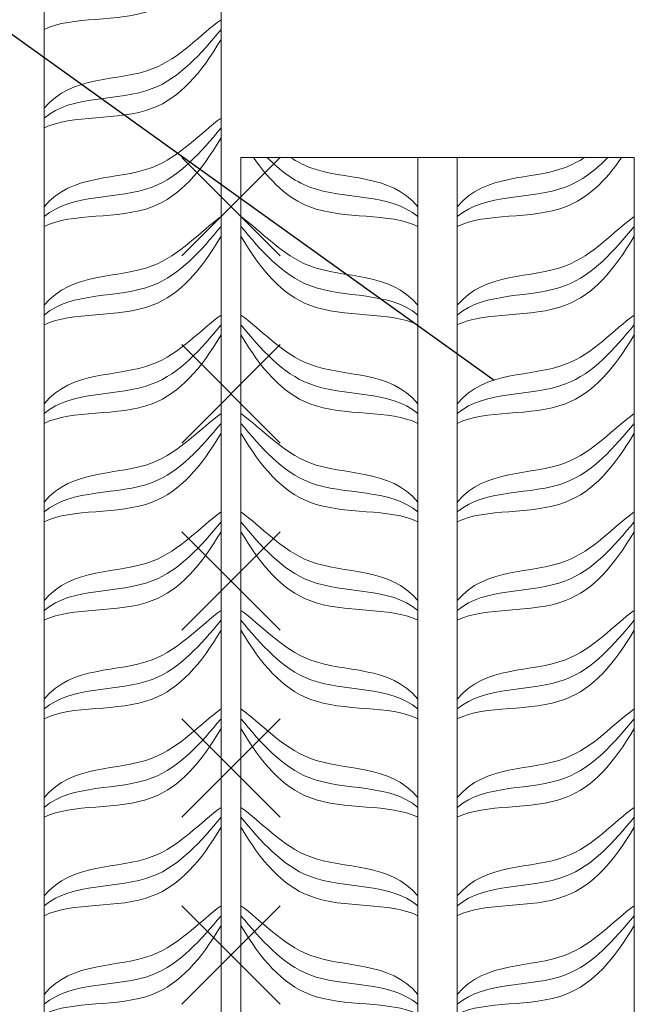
# Model space of a CAD drawing. Header units: millimetres. Extents: x -33345 to 4712671, y -3392 to 121473.
# Tile 480 of 656: x 2341608 to 2342181, y 81198 to 82115. Entities that reach past the tile are written whole.
import ezdxf

# ---------------------------------------------------------------- set-up
doc = ezdxf.new("R2010")
doc.units = ezdxf.units.MM
for name, color, linetype, lineweight in [('Lina', 7, 'Continuous', 20), ('АСО-Текст', 7, 'Continuous', 20), ('РАЗМЕРЫ', 172, 'Continuous', 13), ('Штриховая-АСО', 8, 'Continuous', 15)]:
    doc.layers.add(name, color=color, linetype=linetype, lineweight=lineweight)
doc.styles.add('RUSS', font='RUSS.shx', dxfattribs={"width": 0.8, "oblique": 15, "height": 250})

# ---------------------------------------------------------------- blocks, each defined once
blk = doc.blocks.new('*U115')
at = {"color": 0, "lineweight": -2}
for p, q in [((-50, 0), (50, -100)), ((-50, -100), (50, 0)), ((-50, -190), (50, -290)), ((-50, -290), (50, -190)), ((-50, -380), (50, -480)), ((-50, -480), (50, -380)), ((-50, -570), (50, -670)), ((-50, -670), (50, -570)), ((-50, -760), (50, -860)), ((-50, -860), (50, -760))]:
    blk.add_line(p, q, dxfattribs=at)
blk = doc.blocks.new('asdfsad')
blk.add_lwpolyline([(1259016.54, -410510.28), (1260364.41, -411476.22)])
at = {"layer": 'Lina'}
blk.add_lwpolyline([(1260086.94, -409050.22), (1260086.94, -413250.22), (1259686.94, -413250.22), (1259686.94, -409050.22)], dxfattribs=at)
blk.add_lwpolyline([(1260506.94, -411250.22), (1260106.94, -411250.22), (1260106.94, -415450.22), (1260506.94, -415450.22)], close=True, dxfattribs=at)
at = {"layer": 'Штриховая-АСО'}
blk.add_lwpolyline([(1259906.94, -409057.61), (1259906.94, -413250.22), (1259866.94, -413250.22), (1259866.94, -409042.83)], dxfattribs=at)
blk.add_lwpolyline([(1260286.94, -415450.22), (1260326.94, -415450.22), (1260326.94, -411250.22), (1260286.94, -411250.22)], close=True, dxfattribs=at)
for points, knots in [([(1260086.94, -411030.22), (1260066.11, -411064.8), (1260019.53, -411119.79), (1259935.32, -411105.98), (1259906.94, -411120.22)], [0, 0, 0, 0, 4.609772, 10.310649, 10.310649, 10.310649, 10.310649]), ([(1260086.94, -411110.22), (1260066.11, -411124.8), (1260019.53, -411179.79), (1259935.32, -411165.98), (1259906.94, -411200.22)], [0, 0, 0, 0, 4.609772, 10.310649, 10.310649, 10.310649, 10.310649]), ([(1260086.94, -411110.22), (1260066.11, -411124.8), (1260019.53, -411179.79), (1259935.32, -411165.98), (1259906.94, -411200.22)], [0, 0, 0, 0, 4.609772, 10.310649, 10.310649, 10.310649, 10.310649]), ([(1260086.94, -411120.22), (1260066.11, -411144.8), (1260019.53, -411199.79), (1259935.32, -411185.98), (1259906.94, -411210.22)], [0, 0, 0, 0, 4.609772, 10.310649, 10.310649, 10.310649, 10.310649]), ([(1260086.94, -411120.22), (1260066.11, -411144.8), (1260019.53, -411199.79), (1259935.32, -411185.98), (1259906.94, -411210.22)], [0, 0, 0, 0, 4.609772, 10.310649, 10.310649, 10.310649, 10.310649]), ([(1260086.94, -411130.22), (1260066.11, -411164.8), (1260019.53, -411219.79), (1259935.32, -411205.98), (1259906.94, -411220.22)], [0, 0, 0, 0, 4.609772, 10.310649, 10.310649, 10.310649, 10.310649]), ([(1260086.94, -411130.22), (1260066.11, -411164.8), (1260019.53, -411219.79), (1259935.32, -411205.98), (1259906.94, -411220.22)], [0, 0, 0, 0, 4.609772, 10.310649, 10.310649, 10.310649, 10.310649]), ([(1260086.94, -411210.22), (1260066.11, -411224.8), (1260019.53, -411279.79), (1259935.32, -411265.98), (1259906.94, -411300.22)], [0, 0, 0, 0, 4.609772, 10.310649, 10.310649, 10.310649, 10.310649]), ([(1260086.94, -411220.22), (1260066.11, -411244.8), (1260019.53, -411299.79), (1259935.32, -411285.98), (1259906.94, -411310.22)], [0, 0, 0, 0, 4.609772, 10.310649, 10.310649, 10.310649, 10.310649]), ([(1260086.94, -411230.22), (1260066.11, -411264.8), (1260019.53, -411319.79), (1259935.32, -411305.98), (1259906.94, -411320.22)], [0, 0, 0, 0, 4.609772, 10.310649, 10.310649, 10.310649, 10.310649]), ([(1260119.83, -411250.22), (1260136.63, -411274.32), (1260182.07, -411318.52), (1260258.56, -411305.98), (1260286.94, -411320.22)], [0.946222, 0.946222, 0.946222, 0.946222, 4.609772, 10.310649, 10.310649, 10.310649, 10.310649]), ([(1260133.78, -411250.22), (1260146.61, -411263.05), (1260190.18, -411297.19), (1260258.56, -411285.98), (1260286.94, -411310.22)], [1.939104, 1.939104, 1.939104, 1.939104, 4.609772, 10.310649, 10.310649, 10.310649, 10.310649]), ([(1260157.48, -411250.22), (1260163.6, -411254.14), (1260202.84, -411275.12), (1260258.56, -411265.98), (1260286.94, -411300.22)], [3.48884, 3.48884, 3.48884, 3.48884, 4.609772, 10.310649, 10.310649, 10.310649, 10.310649]), ([(1260456.39, -411250.22), (1260450.28, -411254.14), (1260411.03, -411275.12), (1260355.32, -411265.98), (1260326.94, -411300.22)], [3.48884, 3.48884, 3.48884, 3.48884, 4.609772, 10.310649, 10.310649, 10.310649, 10.310649]), ([(1260480.1, -411250.22), (1260467.26, -411263.05), (1260423.69, -411297.19), (1260355.32, -411285.98), (1260326.94, -411310.22)], [1.939104, 1.939104, 1.939104, 1.939104, 4.609772, 10.310649, 10.310649, 10.310649, 10.310649]), ([(1260494.05, -411250.22), (1260477.24, -411274.32), (1260431.8, -411318.52), (1260355.32, -411305.98), (1260326.94, -411320.22)], [0.946222, 0.946222, 0.946222, 0.946222, 4.609772, 10.310649, 10.310649, 10.310649, 10.310649]), ([(1260086.94, -411310.22), (1260066.11, -411324.8), (1260019.53, -411379.79), (1259935.32, -411365.98), (1259906.94, -411400.22)], [0, 0, 0, 0, 4.609772, 10.310649, 10.310649, 10.310649, 10.310649]), ([(1260086.94, -411310.22), (1260066.11, -411324.8), (1260019.53, -411379.79), (1259935.32, -411365.98), (1259906.94, -411400.22)], [0, 0, 0, 0, 4.609772, 10.310649, 10.310649, 10.310649, 10.310649]), ([(1260106.94, -411310.22), (1260127.76, -411324.8), (1260174.34, -411379.79), (1260258.56, -411365.98), (1260286.94, -411400.22)], [0, 0, 0, 0, 4.609772, 10.310649, 10.310649, 10.310649, 10.310649]), ([(1260106.94, -411310.22), (1260127.76, -411324.8), (1260174.34, -411379.79), (1260258.56, -411365.98), (1260286.94, -411400.22)], [0, 0, 0, 0, 4.609772, 10.310649, 10.310649, 10.310649, 10.310649]), ([(1260506.94, -411310.22), (1260486.11, -411324.8), (1260439.53, -411379.79), (1260355.32, -411365.98), (1260326.94, -411400.22)], [0, 0, 0, 0, 4.609772, 10.310649, 10.310649, 10.310649, 10.310649]), ([(1260506.94, -411310.22), (1260486.11, -411324.8), (1260439.53, -411379.79), (1260355.32, -411365.98), (1260326.94, -411400.22)], [0, 0, 0, 0, 4.609772, 10.310649, 10.310649, 10.310649, 10.310649]), ([(1260086.94, -411320.22), (1260066.11, -411344.8), (1260019.53, -411399.79), (1259935.32, -411385.98), (1259906.94, -411410.22)], [0, 0, 0, 0, 4.609772, 10.310649, 10.310649, 10.310649, 10.310649]), ([(1260086.94, -411320.22), (1260066.11, -411344.8), (1260019.53, -411399.79), (1259935.32, -411385.98), (1259906.94, -411410.22)], [0, 0, 0, 0, 4.609772, 10.310649, 10.310649, 10.310649, 10.310649]), ([(1260106.94, -411320.22), (1260127.76, -411344.8), (1260174.34, -411399.79), (1260258.56, -411385.98), (1260286.94, -411410.22)], [0, 0, 0, 0, 4.609772, 10.310649, 10.310649, 10.310649, 10.310649]), ([(1260106.94, -411320.22), (1260127.76, -411344.8), (1260174.34, -411399.79), (1260258.56, -411385.98), (1260286.94, -411410.22)], [0, 0, 0, 0, 4.609772, 10.310649, 10.310649, 10.310649, 10.310649]), ([(1260506.94, -411320.22), (1260486.11, -411344.8), (1260439.53, -411399.79), (1260355.32, -411385.98), (1260326.94, -411410.22)], [0, 0, 0, 0, 4.609772, 10.310649, 10.310649, 10.310649, 10.310649]), ([(1260506.94, -411320.22), (1260486.11, -411344.8), (1260439.53, -411399.79), (1260355.32, -411385.98), (1260326.94, -411410.22)], [0, 0, 0, 0, 4.609772, 10.310649, 10.310649, 10.310649, 10.310649]), ([(1260086.94, -411330.22), (1260066.11, -411364.8), (1260019.53, -411419.79), (1259935.32, -411405.98), (1259906.94, -411420.22)], [0, 0, 0, 0, 4.609772, 10.310649, 10.310649, 10.310649, 10.310649]), ([(1260086.94, -411330.22), (1260066.11, -411364.8), (1260019.53, -411419.79), (1259935.32, -411405.98), (1259906.94, -411420.22)], [0, 0, 0, 0, 4.609772, 10.310649, 10.310649, 10.310649, 10.310649]), ([(1260106.94, -411330.22), (1260127.76, -411364.8), (1260174.34, -411419.79), (1260258.56, -411405.98), (1260286.94, -411420.22)], [0, 0, 0, 0, 4.609772, 10.310649, 10.310649, 10.310649, 10.310649]), ([(1260106.94, -411330.22), (1260127.76, -411364.8), (1260174.34, -411419.79), (1260258.56, -411405.98), (1260286.94, -411420.22)], [0, 0, 0, 0, 4.609772, 10.310649, 10.310649, 10.310649, 10.310649]), ([(1260506.94, -411330.22), (1260486.11, -411364.8), (1260439.53, -411419.79), (1260355.32, -411405.98), (1260326.94, -411420.22)], [0, 0, 0, 0, 4.609772, 10.310649, 10.310649, 10.310649, 10.310649]), ([(1260506.94, -411330.22), (1260486.11, -411364.8), (1260439.53, -411419.79), (1260355.32, -411405.98), (1260326.94, -411420.22)], [0, 0, 0, 0, 4.609772, 10.310649, 10.310649, 10.310649, 10.310649]), ([(1260086.94, -411410.22), (1260066.11, -411424.8), (1260019.53, -411479.79), (1259935.32, -411465.98), (1259906.94, -411500.22)], [0, 0, 0, 0, 4.609772, 10.310649, 10.310649, 10.310649, 10.310649]), ([(1260106.94, -411410.22), (1260127.76, -411424.8), (1260174.34, -411479.79), (1260258.56, -411465.98), (1260286.94, -411500.22)], [0, 0, 0, 0, 4.609772, 10.310649, 10.310649, 10.310649, 10.310649]), ([(1260506.94, -411410.22), (1260486.11, -411424.8), (1260439.53, -411479.79), (1260355.32, -411465.98), (1260326.94, -411500.22)], [0, 0, 0, 0, 4.609772, 10.310649, 10.310649, 10.310649, 10.310649]), ([(1260086.94, -411420.22), (1260066.11, -411444.8), (1260019.53, -411499.79), (1259935.32, -411485.98), (1259906.94, -411510.22)], [0, 0, 0, 0, 4.609772, 10.310649, 10.310649, 10.310649, 10.310649]), ([(1260106.94, -411420.22), (1260127.76, -411444.8), (1260174.34, -411499.79), (1260258.56, -411485.98), (1260286.94, -411510.22)], [0, 0, 0, 0, 4.609772, 10.310649, 10.310649, 10.310649, 10.310649]), ([(1260506.94, -411420.22), (1260486.11, -411444.8), (1260439.53, -411499.79), (1260355.32, -411485.98), (1260326.94, -411510.22)], [0, 0, 0, 0, 4.609772, 10.310649, 10.310649, 10.310649, 10.310649]), ([(1260086.94, -411430.22), (1260066.11, -411464.8), (1260019.53, -411519.79), (1259935.32, -411505.98), (1259906.94, -411520.22)], [0, 0, 0, 0, 4.609772, 10.310649, 10.310649, 10.310649, 10.310649]), ([(1260106.94, -411430.22), (1260127.76, -411464.8), (1260174.34, -411519.79), (1260258.56, -411505.98), (1260286.94, -411520.22)], [0, 0, 0, 0, 4.609772, 10.310649, 10.310649, 10.310649, 10.310649]), ([(1260506.94, -411430.22), (1260486.11, -411464.8), (1260439.53, -411519.79), (1260355.32, -411505.98), (1260326.94, -411520.22)], [0, 0, 0, 0, 4.609772, 10.310649, 10.310649, 10.310649, 10.310649]), ([(1260086.94, -411510.22), (1260066.11, -411524.8), (1260019.53, -411579.79), (1259935.32, -411565.98), (1259906.94, -411600.22)], [0, 0, 0, 0, 4.609772, 10.310649, 10.310649, 10.310649, 10.310649]), ([(1260086.94, -411510.22), (1260066.11, -411524.8), (1260019.53, -411579.79), (1259935.32, -411565.98), (1259906.94, -411600.22)], [0, 0, 0, 0, 4.609772, 10.310649, 10.310649, 10.310649, 10.310649]), ([(1260106.94, -411510.22), (1260127.76, -411524.8), (1260174.34, -411579.79), (1260258.56, -411565.98), (1260286.94, -411600.22)], [0, 0, 0, 0, 4.609772, 10.310649, 10.310649, 10.310649, 10.310649]), ([(1260106.94, -411510.22), (1260127.76, -411524.8), (1260174.34, -411579.79), (1260258.56, -411565.98), (1260286.94, -411600.22)], [0, 0, 0, 0, 4.609772, 10.310649, 10.310649, 10.310649, 10.310649]), ([(1260506.94, -411510.22), (1260486.11, -411524.8), (1260439.53, -411579.79), (1260355.32, -411565.98), (1260326.94, -411600.22)], [0, 0, 0, 0, 4.609772, 10.310649, 10.310649, 10.310649, 10.310649]), ([(1260506.94, -411510.22), (1260486.11, -411524.8), (1260439.53, -411579.79), (1260355.32, -411565.98), (1260326.94, -411600.22)], [0, 0, 0, 0, 4.609772, 10.310649, 10.310649, 10.310649, 10.310649]), ([(1260086.94, -411520.22), (1260066.11, -411544.8), (1260019.53, -411599.79), (1259935.32, -411585.98), (1259906.94, -411610.22)], [0, 0, 0, 0, 4.609772, 10.310649, 10.310649, 10.310649, 10.310649]), ([(1260086.94, -411520.22), (1260066.11, -411544.8), (1260019.53, -411599.79), (1259935.32, -411585.98), (1259906.94, -411610.22)], [0, 0, 0, 0, 4.609772, 10.310649, 10.310649, 10.310649, 10.310649]), ([(1260106.94, -411520.22), (1260127.76, -411544.8), (1260174.34, -411599.79), (1260258.56, -411585.98), (1260286.94, -411610.22)], [0, 0, 0, 0, 4.609772, 10.310649, 10.310649, 10.310649, 10.310649]), ([(1260106.94, -411520.22), (1260127.76, -411544.8), (1260174.34, -411599.79), (1260258.56, -411585.98), (1260286.94, -411610.22)], [0, 0, 0, 0, 4.609772, 10.310649, 10.310649, 10.310649, 10.310649]), ([(1260506.94, -411520.22), (1260486.11, -411544.8), (1260439.53, -411599.79), (1260355.32, -411585.98), (1260326.94, -411610.22)], [0, 0, 0, 0, 4.609772, 10.310649, 10.310649, 10.310649, 10.310649]), ([(1260506.94, -411520.22), (1260486.11, -411544.8), (1260439.53, -411599.79), (1260355.32, -411585.98), (1260326.94, -411610.22)], [0, 0, 0, 0, 4.609772, 10.310649, 10.310649, 10.310649, 10.310649]), ([(1260086.94, -411530.22), (1260066.11, -411564.8), (1260019.53, -411619.79), (1259935.32, -411605.98), (1259906.94, -411620.22)], [0, 0, 0, 0, 4.609772, 10.310649, 10.310649, 10.310649, 10.310649]), ([(1260086.94, -411530.22), (1260066.11, -411564.8), (1260019.53, -411619.79), (1259935.32, -411605.98), (1259906.94, -411620.22)], [0, 0, 0, 0, 4.609772, 10.310649, 10.310649, 10.310649, 10.310649]), ([(1260106.94, -411530.22), (1260127.76, -411564.8), (1260174.34, -411619.79), (1260258.56, -411605.98), (1260286.94, -411620.22)], [0, 0, 0, 0, 4.609772, 10.310649, 10.310649, 10.310649, 10.310649]), ([(1260106.94, -411530.22), (1260127.76, -411564.8), (1260174.34, -411619.79), (1260258.56, -411605.98), (1260286.94, -411620.22)], [0, 0, 0, 0, 4.609772, 10.310649, 10.310649, 10.310649, 10.310649]), ([(1260506.94, -411530.22), (1260486.11, -411564.8), (1260439.53, -411619.79), (1260355.32, -411605.98), (1260326.94, -411620.22)], [0, 0, 0, 0, 4.609772, 10.310649, 10.310649, 10.310649, 10.310649]), ([(1260506.94, -411530.22), (1260486.11, -411564.8), (1260439.53, -411619.79), (1260355.32, -411605.98), (1260326.94, -411620.22)], [0, 0, 0, 0, 4.609772, 10.310649, 10.310649, 10.310649, 10.310649]), ([(1260086.94, -411610.22), (1260066.11, -411624.8), (1260019.53, -411679.79), (1259935.32, -411665.98), (1259906.94, -411700.22)], [0, 0, 0, 0, 4.609772, 10.310649, 10.310649, 10.310649, 10.310649]), ([(1260106.94, -411610.22), (1260127.76, -411624.8), (1260174.34, -411679.79), (1260258.56, -411665.98), (1260286.94, -411700.22)], [0, 0, 0, 0, 4.609772, 10.310649, 10.310649, 10.310649, 10.310649]), ([(1260506.94, -411610.22), (1260486.11, -411624.8), (1260439.53, -411679.79), (1260355.32, -411665.98), (1260326.94, -411700.22)], [0, 0, 0, 0, 4.609772, 10.310649, 10.310649, 10.310649, 10.310649]), ([(1260086.94, -411620.22), (1260066.11, -411644.8), (1260019.53, -411699.79), (1259935.32, -411685.98), (1259906.94, -411710.22)], [0, 0, 0, 0, 4.609772, 10.310649, 10.310649, 10.310649, 10.310649]), ([(1260106.94, -411620.22), (1260127.76, -411644.8), (1260174.34, -411699.79), (1260258.56, -411685.98), (1260286.94, -411710.22)], [0, 0, 0, 0, 4.609772, 10.310649, 10.310649, 10.310649, 10.310649]), ([(1260506.94, -411620.22), (1260486.11, -411644.8), (1260439.53, -411699.79), (1260355.32, -411685.98), (1260326.94, -411710.22)], [0, 0, 0, 0, 4.609772, 10.310649, 10.310649, 10.310649, 10.310649]), ([(1260086.94, -411630.22), (1260066.11, -411664.8), (1260019.53, -411719.79), (1259935.32, -411705.98), (1259906.94, -411720.22)], [0, 0, 0, 0, 4.609772, 10.310649, 10.310649, 10.310649, 10.310649]), ([(1260106.94, -411630.22), (1260127.76, -411664.8), (1260174.34, -411719.79), (1260258.56, -411705.98), (1260286.94, -411720.22)], [0, 0, 0, 0, 4.609772, 10.310649, 10.310649, 10.310649, 10.310649]), ([(1260506.94, -411630.22), (1260486.11, -411664.8), (1260439.53, -411719.79), (1260355.32, -411705.98), (1260326.94, -411720.22)], [0, 0, 0, 0, 4.609772, 10.310649, 10.310649, 10.310649, 10.310649]), ([(1260086.94, -411710.22), (1260066.11, -411724.8), (1260019.53, -411779.79), (1259935.32, -411765.98), (1259906.94, -411800.22)], [0, 0, 0, 0, 4.609772, 10.310649, 10.310649, 10.310649, 10.310649]), ([(1260086.94, -411710.22), (1260066.11, -411724.8), (1260019.53, -411779.79), (1259935.32, -411765.98), (1259906.94, -411800.22)], [0, 0, 0, 0, 4.609772, 10.310649, 10.310649, 10.310649, 10.310649]), ([(1260106.94, -411710.22), (1260127.76, -411724.8), (1260174.34, -411779.79), (1260258.56, -411765.98), (1260286.94, -411800.22)], [0, 0, 0, 0, 4.609772, 10.310649, 10.310649, 10.310649, 10.310649]), ([(1260106.94, -411710.22), (1260127.76, -411724.8), (1260174.34, -411779.79), (1260258.56, -411765.98), (1260286.94, -411800.22)], [0, 0, 0, 0, 4.609772, 10.310649, 10.310649, 10.310649, 10.310649]), ([(1260506.94, -411710.22), (1260486.11, -411724.8), (1260439.53, -411779.79), (1260355.32, -411765.98), (1260326.94, -411800.22)], [0, 0, 0, 0, 4.609772, 10.310649, 10.310649, 10.310649, 10.310649]), ([(1260506.94, -411710.22), (1260486.11, -411724.8), (1260439.53, -411779.79), (1260355.32, -411765.98), (1260326.94, -411800.22)], [0, 0, 0, 0, 4.609772, 10.310649, 10.310649, 10.310649, 10.310649]), ([(1260086.94, -411720.22), (1260066.11, -411744.8), (1260019.53, -411799.79), (1259935.32, -411785.98), (1259906.94, -411810.22)], [0, 0, 0, 0, 4.609772, 10.310649, 10.310649, 10.310649, 10.310649]), ([(1260086.94, -411720.22), (1260066.11, -411744.8), (1260019.53, -411799.79), (1259935.32, -411785.98), (1259906.94, -411810.22)], [0, 0, 0, 0, 4.609772, 10.310649, 10.310649, 10.310649, 10.310649]), ([(1260106.94, -411720.22), (1260127.76, -411744.8), (1260174.34, -411799.79), (1260258.56, -411785.98), (1260286.94, -411810.22)], [0, 0, 0, 0, 4.609772, 10.310649, 10.310649, 10.310649, 10.310649]), ([(1260106.94, -411720.22), (1260127.76, -411744.8), (1260174.34, -411799.79), (1260258.56, -411785.98), (1260286.94, -411810.22)], [0, 0, 0, 0, 4.609772, 10.310649, 10.310649, 10.310649, 10.310649]), ([(1260506.94, -411720.22), (1260486.11, -411744.8), (1260439.53, -411799.79), (1260355.32, -411785.98), (1260326.94, -411810.22)], [0, 0, 0, 0, 4.609772, 10.310649, 10.310649, 10.310649, 10.310649]), ([(1260506.94, -411720.22), (1260486.11, -411744.8), (1260439.53, -411799.79), (1260355.32, -411785.98), (1260326.94, -411810.22)], [0, 0, 0, 0, 4.609772, 10.310649, 10.310649, 10.310649, 10.310649]), ([(1260086.94, -411730.22), (1260066.11, -411764.8), (1260019.53, -411819.79), (1259935.32, -411805.98), (1259906.94, -411820.22)], [0, 0, 0, 0, 4.609772, 10.310649, 10.310649, 10.310649, 10.310649]), ([(1260086.94, -411730.22), (1260066.11, -411764.8), (1260019.53, -411819.79), (1259935.32, -411805.98), (1259906.94, -411820.22)], [0, 0, 0, 0, 4.609772, 10.310649, 10.310649, 10.310649, 10.310649]), ([(1260106.94, -411730.22), (1260127.76, -411764.8), (1260174.34, -411819.79), (1260258.56, -411805.98), (1260286.94, -411820.22)], [0, 0, 0, 0, 4.609772, 10.310649, 10.310649, 10.310649, 10.310649]), ([(1260106.94, -411730.22), (1260127.76, -411764.8), (1260174.34, -411819.79), (1260258.56, -411805.98), (1260286.94, -411820.22)], [0, 0, 0, 0, 4.609772, 10.310649, 10.310649, 10.310649, 10.310649]), ([(1260506.94, -411730.22), (1260486.11, -411764.8), (1260439.53, -411819.79), (1260355.32, -411805.98), (1260326.94, -411820.22)], [0, 0, 0, 0, 4.609772, 10.310649, 10.310649, 10.310649, 10.310649]), ([(1260506.94, -411730.22), (1260486.11, -411764.8), (1260439.53, -411819.79), (1260355.32, -411805.98), (1260326.94, -411820.22)], [0, 0, 0, 0, 4.609772, 10.310649, 10.310649, 10.310649, 10.310649]), ([(1260086.94, -411810.22), (1260066.11, -411824.8), (1260019.53, -411879.79), (1259935.32, -411865.98), (1259906.94, -411900.22)], [0, 0, 0, 0, 4.609772, 10.310649, 10.310649, 10.310649, 10.310649]), ([(1260106.94, -411810.22), (1260127.76, -411824.8), (1260174.34, -411879.79), (1260258.56, -411865.98), (1260286.94, -411900.22)], [0, 0, 0, 0, 4.609772, 10.310649, 10.310649, 10.310649, 10.310649]), ([(1260506.94, -411810.22), (1260486.11, -411824.8), (1260439.53, -411879.79), (1260355.32, -411865.98), (1260326.94, -411900.22)], [0, 0, 0, 0, 4.609772, 10.310649, 10.310649, 10.310649, 10.310649]), ([(1260086.94, -411820.22), (1260066.11, -411844.8), (1260019.53, -411899.79), (1259935.32, -411885.98), (1259906.94, -411910.22)], [0, 0, 0, 0, 4.609772, 10.310649, 10.310649, 10.310649, 10.310649]), ([(1260106.94, -411820.22), (1260127.76, -411844.8), (1260174.34, -411899.79), (1260258.56, -411885.98), (1260286.94, -411910.22)], [0, 0, 0, 0, 4.609772, 10.310649, 10.310649, 10.310649, 10.310649]), ([(1260506.94, -411820.22), (1260486.11, -411844.8), (1260439.53, -411899.79), (1260355.32, -411885.98), (1260326.94, -411910.22)], [0, 0, 0, 0, 4.609772, 10.310649, 10.310649, 10.310649, 10.310649]), ([(1260086.94, -411830.22), (1260066.11, -411864.8), (1260019.53, -411919.79), (1259935.32, -411905.98), (1259906.94, -411920.22)], [0, 0, 0, 0, 4.609772, 10.310649, 10.310649, 10.310649, 10.310649]), ([(1260106.94, -411830.22), (1260127.76, -411864.8), (1260174.34, -411919.79), (1260258.56, -411905.98), (1260286.94, -411920.22)], [0, 0, 0, 0, 4.609772, 10.310649, 10.310649, 10.310649, 10.310649]), ([(1260506.94, -411830.22), (1260486.11, -411864.8), (1260439.53, -411919.79), (1260355.32, -411905.98), (1260326.94, -411920.22)], [0, 0, 0, 0, 4.609772, 10.310649, 10.310649, 10.310649, 10.310649]), ([(1260086.94, -411910.22), (1260066.11, -411924.8), (1260019.53, -411979.79), (1259935.32, -411965.98), (1259906.94, -412000.22)], [0, 0, 0, 0, 4.609772, 10.310649, 10.310649, 10.310649, 10.310649]), ([(1260086.94, -411910.22), (1260066.11, -411924.8), (1260019.53, -411979.79), (1259935.32, -411965.98), (1259906.94, -412000.22)], [0, 0, 0, 0, 4.609772, 10.310649, 10.310649, 10.310649, 10.310649]), ([(1260106.94, -411910.22), (1260127.76, -411924.8), (1260174.34, -411979.79), (1260258.56, -411965.98), (1260286.94, -412000.22)], [0, 0, 0, 0, 4.609772, 10.310649, 10.310649, 10.310649, 10.310649]), ([(1260106.94, -411910.22), (1260127.76, -411924.8), (1260174.34, -411979.79), (1260258.56, -411965.98), (1260286.94, -412000.22)], [0, 0, 0, 0, 4.609772, 10.310649, 10.310649, 10.310649, 10.310649]), ([(1260506.94, -411910.22), (1260486.11, -411924.8), (1260439.53, -411979.79), (1260355.32, -411965.98), (1260326.94, -412000.22)], [0, 0, 0, 0, 4.609772, 10.310649, 10.310649, 10.310649, 10.310649]), ([(1260506.94, -411910.22), (1260486.11, -411924.8), (1260439.53, -411979.79), (1260355.32, -411965.98), (1260326.94, -412000.22)], [0, 0, 0, 0, 4.609772, 10.310649, 10.310649, 10.310649, 10.310649]), ([(1260086.94, -411920.22), (1260066.11, -411944.8), (1260019.53, -411999.79), (1259935.32, -411985.98), (1259906.94, -412010.22)], [0, 0, 0, 0, 4.609772, 10.310649, 10.310649, 10.310649, 10.310649]), ([(1260086.94, -411920.22), (1260066.11, -411944.8), (1260019.53, -411999.79), (1259935.32, -411985.98), (1259906.94, -412010.22)], [0, 0, 0, 0, 4.609772, 10.310649, 10.310649, 10.310649, 10.310649]), ([(1260106.94, -411920.22), (1260127.76, -411944.8), (1260174.34, -411999.79), (1260258.56, -411985.98), (1260286.94, -412010.22)], [0, 0, 0, 0, 4.609772, 10.310649, 10.310649, 10.310649, 10.310649]), ([(1260106.94, -411920.22), (1260127.76, -411944.8), (1260174.34, -411999.79), (1260258.56, -411985.98), (1260286.94, -412010.22)], [0, 0, 0, 0, 4.609772, 10.310649, 10.310649, 10.310649, 10.310649]), ([(1260506.94, -411920.22), (1260486.11, -411944.8), (1260439.53, -411999.79), (1260355.32, -411985.98), (1260326.94, -412010.22)], [0, 0, 0, 0, 4.609772, 10.310649, 10.310649, 10.310649, 10.310649]), ([(1260506.94, -411920.22), (1260486.11, -411944.8), (1260439.53, -411999.79), (1260355.32, -411985.98), (1260326.94, -412010.22)], [0, 0, 0, 0, 4.609772, 10.310649, 10.310649, 10.310649, 10.310649]), ([(1260086.94, -411930.22), (1260066.11, -411964.8), (1260019.53, -412019.79), (1259935.32, -412005.98), (1259906.94, -412020.22)], [0, 0, 0, 0, 4.609772, 10.310649, 10.310649, 10.310649, 10.310649]), ([(1260086.94, -411930.22), (1260066.11, -411964.8), (1260019.53, -412019.79), (1259935.32, -412005.98), (1259906.94, -412020.22)], [0, 0, 0, 0, 4.609772, 10.310649, 10.310649, 10.310649, 10.310649]), ([(1260106.94, -411930.22), (1260127.76, -411964.8), (1260174.34, -412019.79), (1260258.56, -412005.98), (1260286.94, -412020.22)], [0, 0, 0, 0, 4.609772, 10.310649, 10.310649, 10.310649, 10.310649]), ([(1260106.94, -411930.22), (1260127.76, -411964.8), (1260174.34, -412019.79), (1260258.56, -412005.98), (1260286.94, -412020.22)], [0, 0, 0, 0, 4.609772, 10.310649, 10.310649, 10.310649, 10.310649]), ([(1260506.94, -411930.22), (1260486.11, -411964.8), (1260439.53, -412019.79), (1260355.32, -412005.98), (1260326.94, -412020.22)], [0, 0, 0, 0, 4.609772, 10.310649, 10.310649, 10.310649, 10.310649]), ([(1260506.94, -411930.22), (1260486.11, -411964.8), (1260439.53, -412019.79), (1260355.32, -412005.98), (1260326.94, -412020.22)], [0, 0, 0, 0, 4.609772, 10.310649, 10.310649, 10.310649, 10.310649]), ([(1260086.94, -412010.22), (1260066.11, -412024.8), (1260019.53, -412079.79), (1259935.32, -412065.98), (1259906.94, -412100.22)], [0, 0, 0, 0, 4.609772, 10.310649, 10.310649, 10.310649, 10.310649]), ([(1260106.94, -412010.22), (1260127.76, -412024.8), (1260174.34, -412079.79), (1260258.56, -412065.98), (1260286.94, -412100.22)], [0, 0, 0, 0, 4.609772, 10.310649, 10.310649, 10.310649, 10.310649]), ([(1260506.94, -412010.22), (1260486.11, -412024.8), (1260439.53, -412079.79), (1260355.32, -412065.98), (1260326.94, -412100.22)], [0, 0, 0, 0, 4.609772, 10.310649, 10.310649, 10.310649, 10.310649]), ([(1260086.94, -412020.22), (1260066.11, -412044.8), (1260019.53, -412099.79), (1259935.32, -412085.98), (1259906.94, -412110.22)], [0, 0, 0, 0, 4.609772, 10.310649, 10.310649, 10.310649, 10.310649]), ([(1260106.94, -412020.22), (1260127.76, -412044.8), (1260174.34, -412099.79), (1260258.56, -412085.98), (1260286.94, -412110.22)], [0, 0, 0, 0, 4.609772, 10.310649, 10.310649, 10.310649, 10.310649]), ([(1260506.94, -412020.22), (1260486.11, -412044.8), (1260439.53, -412099.79), (1260355.32, -412085.98), (1260326.94, -412110.22)], [0, 0, 0, 0, 4.609772, 10.310649, 10.310649, 10.310649, 10.310649]), ([(1260086.94, -412030.22), (1260066.11, -412064.8), (1260019.53, -412119.79), (1259935.32, -412105.98), (1259906.94, -412120.22)], [0, 0, 0, 0, 4.609772, 10.310649, 10.310649, 10.310649, 10.310649]), ([(1260106.94, -412030.22), (1260127.76, -412064.8), (1260174.34, -412119.79), (1260258.56, -412105.98), (1260286.94, -412120.22)], [0, 0, 0, 0, 4.609772, 10.310649, 10.310649, 10.310649, 10.310649]), ([(1260506.94, -412030.22), (1260486.11, -412064.8), (1260439.53, -412119.79), (1260355.32, -412105.98), (1260326.94, -412120.22)], [0, 0, 0, 0, 4.609772, 10.310649, 10.310649, 10.310649, 10.310649])]:
    blk.add_open_spline(points, degree=3, knots=knots, dxfattribs=at)
at = {"layer": 'РАЗМЕРЫ', "lineweight": 30}
blk.add_blockref('*U115', (1260096.94, -411250.22), dxfattribs=at)
at = {"layer": 'АСО-Текст', "insert": (1261977.53, -411212.62), "char_height": 300, "width": 4488.2727, "attachment_point": 1, "style": 'RUSS'}
blk.add_mtext('\\pi747.65909;Накладки Н1,Н2', dxfattribs=at)

msp = doc.modelspace()

# ---------------------------------------------------------------- block references
at = {"lineweight": 25, "xscale": 0.9162906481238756, "yscale": 0.9162906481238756, "zscale": 0.9162906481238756}
for p in [(1061190.092, 458811.149, 1359241.5), (1103190.092, 458811.149, 1359241.5), (1145190.092, 458811.149, 1359241.5), (1187190.092, 458811.149, 1359241.5)]:
    msp.add_blockref('asdfsad', p, dxfattribs=at)

doc.saveas('drawing.dxf')
